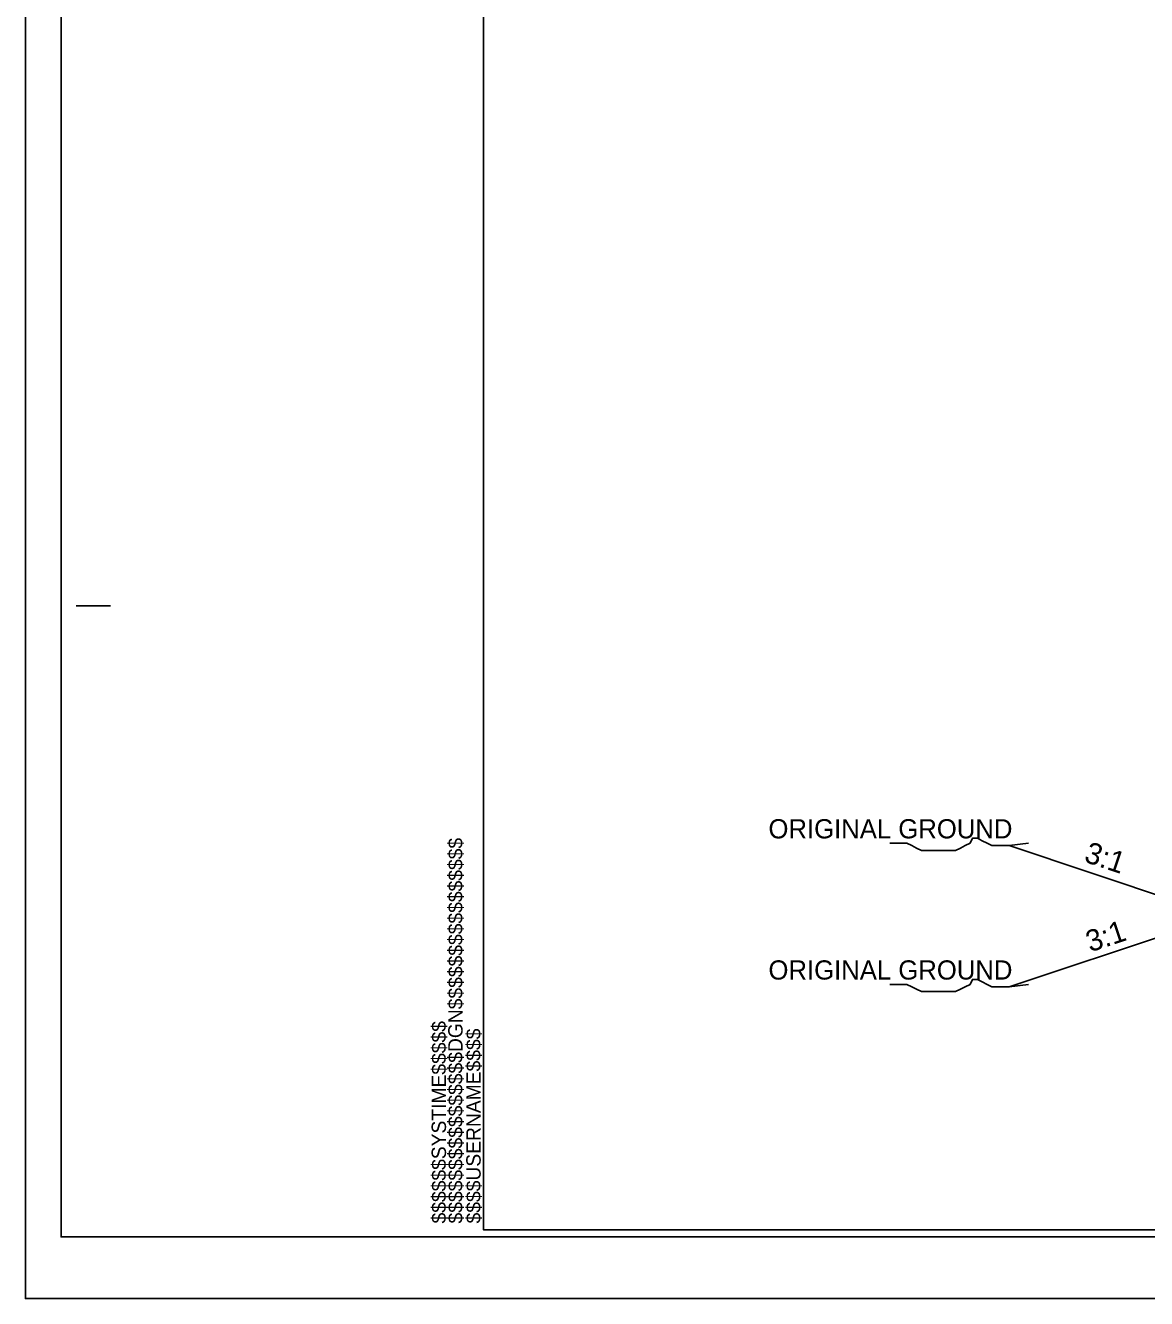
# Model space of a CAD drawing. Extents: x 958711 to 962106, y 831169 to 840840.
# Drawn here: x 958710.8 to 959119.4, y 837291.1 to 837755.1 of the extents above; entities that cross this region are included whole.
import ezdxf

# ---------------------------------------------------------------- set-up
doc = ezdxf.new("R2010")
doc.units = 0
for name, color, linetype in [('Old_Level_1', 7, 'Continuous'), ('Old_Level_21', 7, 'Continuous'), ('Old_Level_3', 7, 'Continuous'), ('Sheet Plot Border Inside CELL', 7, 'Continuous'), ('Sheet Plot Border Outside CELL', 7, 'Continuous'), ('Sheet Typical CELL', 7, 'Continuous')]:
    doc.layers.add(name, color=color, linetype=linetype)

msp = doc.modelspace()

# ---------------------------------------------------------------- linework, layer by layer
at = {"layer": 'Old_Level_1'}
for p, q in [((959146.5, 837430.43), (959069.31, 837456.16)), ((959069.31, 837404.7), (959146.5, 837430.43))]:
    msp.add_line(p, q, dxfattribs=at)
at = {"layer": 'Old_Level_21'}
for points in [[(959076.4, 837457.04), (959069.31, 837456.16), (959067.53, 837456.16), (959064.88, 837456.16), (959063.1, 837456.16), (959061.33, 837457.04), (959059.55, 837457.94), (959057.78, 837458.82), (959056, 837458.82), (959055.11, 837457.04), (959053.35, 837456.16), (959051.57, 837455.27), (959049.8, 837454.39), (959048.02, 837454.39), (959046.25, 837454.39), (959044.48, 837454.39), (959042.71, 837454.39), (959040.93, 837454.39), (959039.16, 837454.39), (959037.38, 837454.39), (959035.61, 837455.27), (959033.84, 837456.16), (959032.07, 837457.04), (959029.4, 837457.04), (959027.63, 837457.04), (959025.85, 837457.04)], [(959076.4, 837405.58), (959069.31, 837404.7), (959067.53, 837404.7), (959064.88, 837404.7), (959063.1, 837404.7), (959061.33, 837405.58), (959059.55, 837406.48), (959057.78, 837407.36), (959056, 837407.36), (959055.11, 837405.58), (959053.35, 837404.7), (959051.57, 837403.8), (959049.8, 837402.93), (959048.02, 837402.93), (959046.25, 837402.93), (959044.48, 837402.93), (959042.71, 837402.93), (959040.93, 837402.93), (959039.16, 837402.93), (959037.38, 837402.93), (959035.61, 837403.8), (959033.84, 837404.7), (959032.07, 837405.58), (959029.4, 837405.58), (959027.63, 837405.58), (959025.85, 837405.58)]]:
    msp.add_lwpolyline(points, dxfattribs=at)
at = {"layer": 'Sheet Plot Border Inside CELL'}
msp.add_lwpolyline([(960390.3, 838368.62), (958723.8, 838368.62), (958723.8, 837313.52), (960390.3, 837313.52)], close=True, dxfattribs=at)
at = {"layer": 'Sheet Plot Border Outside CELL'}
msp.add_lwpolyline([(960394.8, 838391.07), (958710.8, 838391.07), (958710.8, 837291.07), (960394.8, 837291.07)], close=True, dxfattribs=at)
at = {"layer": 'Sheet Typical CELL'}
for p, q in [((958729.3, 837543.57), (958741.8, 837543.57)), ((958877.8, 837316.07), (958877.8, 837316.07)), ((958877.8, 837316.07), (958877.8, 837316.07)), ((958877.8, 837316.07), (958877.8, 837316.07)), ((958877.8, 837316.07), (958877.8, 837316.07)), ((958877.8, 837316.07), (958877.8, 837316.07)), ((958877.8, 837316.07), (958877.8, 837316.07))]:
    msp.add_line(p, q, dxfattribs=at)
msp.add_lwpolyline([(960377.8, 838366.07), (958877.8, 838366.07), (958877.8, 837316.07), (960377.8, 837316.07)], close=True, dxfattribs=at)

# ---------------------------------------------------------------- texts
at = {"layer": 'Old_Level_21'}
for p in [(958981.63, 837458.79), (958981.63, 837407.33)]:
    msp.add_text('ORIGINAL GROUND', height=7, dxfattribs=at).set_placement(p)
at = {"layer": 'Old_Level_3'}
for rotation, p in [(341.5652, (959096.31, 837450.39)), (18.4348, (959098.9, 837417.22))]:
    msp.add_text('3:1', height=7.801, rotation=rotation, dxfattribs=at).set_placement(p)
at = {"layer": 'Sheet Typical CELL'}
for s, p in [('$$$$$$$$$$$$$$$$DGN$$$$$$$$$$$$$$$$', (958870.15, 837318.43)), ('$$$$$$SYSTIME$$$$$', (958864.1, 837318.43)), ('$$$$USERNAME$$$$', (958876.73, 837318.44))]:
    msp.add_text(s, height=5.25, rotation=90, dxfattribs=at).set_placement(p)

doc.saveas('drawing.dxf')
